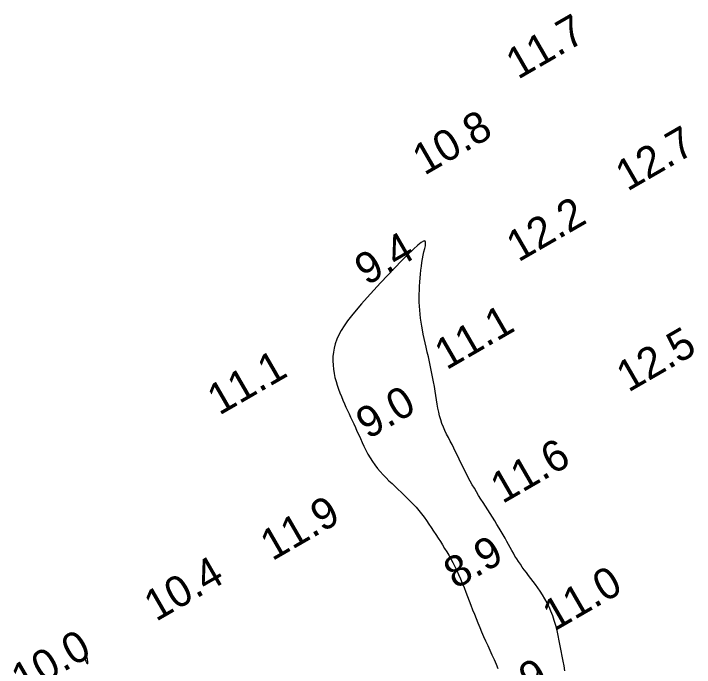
# Model space of a CAD drawing. Extents: x 3024098 to 3056816, y 418252 to 509144.
# Drawn here: x 3036058.7 to 3036168, y 419992.1 to 420097.2 of the extents above; entities that cross this region are included whole.
import ezdxf

# ---------------------------------------------------------------- set-up
doc = ezdxf.new("R2010")
doc.units = 0
doc.layers.add('V-CHAN-CONT-EL10', color=7, linetype='Continuous')
doc.layers.add('V-TOPO-SOUN-0911', color=7, linetype='Continuous')

msp = doc.modelspace()

# ---------------------------------------------------------------- linework, layer by layer
at = {"layer": 'V-CHAN-CONT-EL10'}
msp.add_lwpolyline([(3036147.24, 419991.55), (3036147.09, 419992.33), (3036146.94, 419993.11), (3036146.79, 419993.92), (3036146.64, 419994.73), (3036146.49, 419995.55), (3036146.32, 419996.38), (3036146.15, 419997.2), (3036145.96, 419998.02), (3036145.75, 419998.83), (3036145.52, 419999.62), (3036145.27, 420000.38), (3036144.99, 420001.12), (3036144.69, 420001.82), (3036144.36, 420002.49), (3036144, 420003.13), (3036143.64, 420003.74), (3036143.26, 420004.32), (3036142.88, 420004.87), (3036142.5, 420005.4), (3036142.12, 420005.91), (3036141.76, 420006.4), (3036141.4, 420006.87), (3036141.05, 420007.33), (3036140.71, 420007.78), (3036140.39, 420008.22), (3036140.08, 420008.66), (3036139.78, 420009.09), (3036139.49, 420009.53), (3036139.21, 420009.98), (3036138.95, 420010.43), (3036138.69, 420010.89), (3036138.43, 420011.36), (3036138.17, 420011.85), (3036137.89, 420012.34), (3036137.61, 420012.85), (3036137.31, 420013.38), (3036137, 420013.93), (3036136.66, 420014.49), (3036136.31, 420015.06), (3036135.95, 420015.64), (3036135.58, 420016.23), (3036135.21, 420016.82), (3036134.83, 420017.41), (3036134.46, 420018), (3036134.09, 420018.59), (3036133.73, 420019.16), (3036133.37, 420019.74), (3036133.02, 420020.31), (3036132.68, 420020.89), (3036132.35, 420021.46), (3036132.02, 420022.04), (3036131.71, 420022.62), (3036131.4, 420023.21), (3036131.11, 420023.8), (3036130.82, 420024.39), (3036130.53, 420024.98), (3036130.25, 420025.57), (3036129.96, 420026.16), (3036129.68, 420026.74), (3036129.39, 420027.32), (3036129.1, 420027.9), (3036128.81, 420028.46), (3036128.51, 420029.03), (3036128.23, 420029.59), (3036127.96, 420030.16), (3036127.71, 420030.73), (3036127.48, 420031.31), (3036127.28, 420031.91), (3036127.1, 420032.51), (3036126.96, 420033.13), (3036126.83, 420033.76), (3036126.72, 420034.41), (3036126.61, 420035.08), (3036126.5, 420035.78), (3036126.39, 420036.49), (3036126.27, 420037.24), (3036126.13, 420038.01), (3036125.98, 420038.8), (3036125.81, 420039.6), (3036125.64, 420040.41), (3036125.47, 420041.22), (3036125.29, 420042.01), (3036125.11, 420042.79), (3036124.94, 420043.55), (3036124.78, 420044.28), (3036124.62, 420044.98), (3036124.48, 420045.66), (3036124.35, 420046.33), (3036124.23, 420046.97), (3036124.12, 420047.61), (3036124.03, 420048.25), (3036123.96, 420048.88), (3036123.9, 420049.52), (3036123.87, 420050.16), (3036123.84, 420050.8), (3036123.83, 420051.45), (3036123.84, 420052.1), (3036123.86, 420052.74), (3036123.89, 420053.39), (3036123.93, 420054.04), (3036123.98, 420054.69), (3036124.04, 420055.33), (3036124.11, 420055.96), (3036124.19, 420056.59), (3036124.27, 420057.2), (3036124.37, 420057.79), (3036124.47, 420058.35), (3036124.59, 420058.9), (3036124.71, 420059.41), (3036124.81, 420059.86), (3036124.86, 420060.24), (3036124.85, 420060.51), (3036124.75, 420060.64), (3036124.52, 420060.61), (3036124.15, 420060.4), (3036123.61, 420059.97), (3036122.88, 420059.31), (3036121.99, 420058.46), (3036120.99, 420057.45), (3036119.9, 420056.33), (3036118.76, 420055.14), (3036117.62, 420053.92), (3036116.51, 420052.72), (3036115.47, 420051.57), (3036114.54, 420050.51), (3036113.7, 420049.53), (3036112.96, 420048.63), (3036112.32, 420047.79), (3036111.76, 420047.01), (3036111.29, 420046.26), (3036110.9, 420045.54), (3036110.58, 420044.83), (3036110.33, 420044.13), (3036110.15, 420043.43), (3036110.03, 420042.74), (3036109.96, 420042.05), (3036109.95, 420041.37), (3036109.98, 420040.69), (3036110.05, 420040.02), (3036110.16, 420039.36), (3036110.29, 420038.71), (3036110.46, 420038.07), (3036110.65, 420037.44), (3036110.86, 420036.82), (3036111.09, 420036.22), (3036111.32, 420035.62), (3036111.57, 420035.04), (3036111.82, 420034.48), (3036112.06, 420033.92), (3036112.31, 420033.38), (3036112.56, 420032.85), (3036112.81, 420032.31), (3036113.06, 420031.77), (3036113.31, 420031.23), (3036113.57, 420030.67), (3036113.83, 420030.09), (3036114.1, 420029.49), (3036114.37, 420028.88), (3036114.65, 420028.26), (3036114.94, 420027.63), (3036115.25, 420027), (3036115.58, 420026.38), (3036115.93, 420025.78), (3036116.3, 420025.19), (3036116.7, 420024.63), (3036117.12, 420024.09), (3036117.56, 420023.57), (3036118.02, 420023.07), (3036118.49, 420022.58), (3036118.97, 420022.1), (3036119.46, 420021.63), (3036119.96, 420021.17), (3036120.45, 420020.7), (3036120.94, 420020.24), (3036121.43, 420019.78), (3036121.91, 420019.3), (3036122.39, 420018.83), (3036122.86, 420018.34), (3036123.31, 420017.84), (3036123.75, 420017.32), (3036124.18, 420016.79), (3036124.6, 420016.25), (3036125, 420015.7), (3036125.39, 420015.13), (3036125.77, 420014.57), (3036126.14, 420014), (3036126.5, 420013.44), (3036126.86, 420012.88), (3036127.22, 420012.33), (3036127.56, 420011.78), (3036127.91, 420011.23), (3036128.25, 420010.68), (3036128.58, 420010.11), (3036128.9, 420009.54), (3036129.23, 420008.95), (3036129.54, 420008.33), (3036129.85, 420007.69), (3036130.15, 420007.02), (3036130.44, 420006.34), (3036130.73, 420005.64), (3036131.02, 420004.93), (3036131.3, 420004.21), (3036131.58, 420003.49), (3036131.86, 420002.78), (3036132.13, 420002.07), (3036132.41, 420001.36), (3036132.68, 420000.65), (3036132.96, 419999.95), (3036133.25, 419999.24), (3036133.54, 419998.53), (3036133.85, 419997.8), (3036134.16, 419997.08), (3036134.49, 419996.34), (3036134.83, 419995.59), (3036135.17, 419994.85), (3036135.5, 419994.1), (3036135.84, 419993.35), (3036136.16, 419992.61), (3036136.46, 419991.89)], dxfattribs=at)
msp.add_lwpolyline([(3036070.16, 419993.33), (3036070.16, 419993.31), (3036070.17, 419993.3), (3036070.17, 419993.27), (3036070.19, 419993.25), (3036070.2, 419993.21), (3036070.22, 419993.17), (3036070.25, 419993.12), (3036070.28, 419993.05), (3036070.32, 419992.98), (3036070.36, 419992.91), (3036070.4, 419992.85), (3036070.45, 419992.78), (3036070.48, 419992.73), (3036070.52, 419992.7), (3036070.55, 419992.69), (3036070.57, 419992.7), (3036070.58, 419992.73), (3036070.59, 419992.79), (3036070.59, 419992.85), (3036070.58, 419992.92), (3036070.58, 419993.01), (3036070.57, 419993.09), (3036070.56, 419993.17), (3036070.56, 419993.24), (3036070.55, 419993.31), (3036070.54, 419993.37), (3036070.53, 419993.43), (3036070.52, 419993.48), (3036070.51, 419993.53), (3036070.5, 419993.57), (3036070.48, 419993.61), (3036070.46, 419993.65), (3036070.44, 419993.68), (3036070.42, 419993.71), (3036070.4, 419993.73), (3036070.38, 419993.75), (3036070.35, 419993.76), (3036070.33, 419993.76), (3036070.31, 419993.75), (3036070.29, 419993.73), (3036070.26, 419993.7), (3036070.24, 419993.67), (3036070.23, 419993.63), (3036070.21, 419993.6), (3036070.19, 419993.55), (3036070.18, 419993.52), (3036070.17, 419993.48), (3036070.16, 419993.45), (3036070.15, 419993.43), (3036070.15, 419993.41), (3036070.15, 419993.39), (3036070.15, 419993.38), (3036070.15, 419993.36), (3036070.15, 419993.35), (3036070.15, 419993.34)], close=True, dxfattribs=at)

# ---------------------------------------------------------------- texts
at = {"layer": 'V-TOPO-SOUN-0911'}
for s, p in [('11.7 ', (3036139.68, 420086.52)), ('10.8 ', (3036124.65, 420071.1)), ('12.7 ', (3036157.27, 420068.54)), ('12.2 ', (3036139.75, 420057.16)), ('9.4', (3036115.37, 420053.39)), ('11.1 ', (3036128.21, 420039.82)), ('12.5 ', (3036157.42, 420036.23)), ('11.1 ', (3036091.7, 420032.53)), ('9.0', (3036115.58, 420028.68)), ('11.6 ', (3036137.19, 420018.32)), ('11.9 ', (3036100.21, 420009.13)), ('8.9', (3036129.67, 420004.6)), ('10.4 ', (3036081.54, 419999.38)), ('11.0 ', (3036145.54, 419997.84)), ('10.0 ', (3036060.2, 419987.57)), ('8.9', (3036136.92, 419984.89))]:
    msp.add_text(s, height=5, rotation=30, dxfattribs=at).set_placement(p)

doc.saveas('drawing.dxf')
